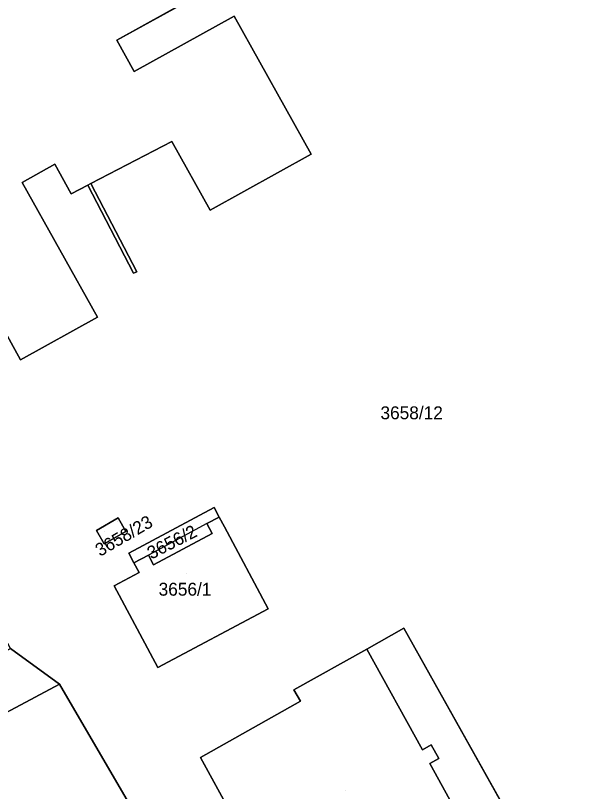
# Model space of a CAD drawing. Extents: x -262715 to -259381, y -1237238 to -1231182.
# Drawn here: x -261664.5 to -261574, y -1235759.3 to -1235639 of the extents above; entities that cross this region are included whole.
import ezdxf

# ---------------------------------------------------------------- set-up
doc = ezdxf.new("R2010")
doc.units = 0
for name, color, linetype in [('body_kn', 7, 'Continuous'), ('kladpar_druhypozemkov', 7, 'Continuous'), ('kladpar_hranice', 7, 'Continuous'), ('kladpar_parcelnecisla', 7, 'Continuous'), ('kladpar_plochy', 7, 'Continuous'), ('kladpar_sipky', 7, 'Continuous'), ('zappar_hrandruhpozemk', 7, 'Continuous')]:
    doc.layers.add(name, color=color, linetype=linetype)

msp = doc.modelspace()

# ---------------------------------------------------------------- linework, layer by layer
at = {"layer": 'body_kn'}
for p, q in [((-261630.65, -1235639.11), (-261630.65, -1235639.11)), ((-261648.85, -1235642.86), (-261648.85, -1235642.86)), ((-261646.14, -1235647.72), (-261646.14, -1235647.72)), ((-261640.31, -1235658.56), (-261640.31, -1235658.56)), ((-261618.74, -1235660.52), (-261618.74, -1235660.52)), ((-261658.43, -1235662.08), (-261658.43, -1235662.08)), ((-261663.48, -1235664.9), (-261663.48, -1235664.9)), ((-261653.33, -1235665.31), (-261653.33, -1235665.31)), ((-261652.84, -1235665.06), (-261652.84, -1235665.06)), ((-261652.84, -1235665.06), (-261652.84, -1235665.06)), ((-261655.89, -1235666.64), (-261655.89, -1235666.64)), ((-261634.38, -1235669.22), (-261634.38, -1235669.22)), ((-261646.24, -1235678.98), (-261646.24, -1235678.98)), ((-261645.75, -1235678.73), (-261645.75, -1235678.73)), ((-261651.84, -1235685.77), (-261651.84, -1235685.77)), ((-261663.74, -1235692.4), (-261663.74, -1235692.4)), ((-261633.77, -1235715.27), (-261633.77, -1235715.27)), ((-261633.77, -1235715.27), (-261633.77, -1235715.27)), ((-261648.63, -1235716.88), (-261648.63, -1235716.88)), ((-261632.97, -1235716.77), (-261632.97, -1235716.77)), ((-261632.97, -1235716.77), (-261632.97, -1235716.77)), ((-261634.87, -1235717.78), (-261634.87, -1235717.78)), ((-261634.87, -1235717.78), (-261634.87, -1235717.78)), ((-261632.16, -1235718.28), (-261632.16, -1235718.28)), ((-261652.01, -1235718.82), (-261652.01, -1235718.82)), ((-261647.42, -1235718.98), (-261647.42, -1235718.98)), ((-261634.06, -1235719.3), (-261634.06, -1235719.3)), ((-261650.81, -1235720.93), (-261650.81, -1235720.93)), ((-261650.81, -1235720.93), (-261650.81, -1235720.93)), ((-261647, -1235722.35), (-261647, -1235722.35)), ((-261643.95, -1235722.65), (-261643.95, -1235722.65)), ((-261646.2, -1235723.85), (-261646.2, -1235723.85)), ((-261643.14, -1235724.16), (-261643.14, -1235724.16)), ((-261645.38, -1235725.37), (-261645.38, -1235725.37)), ((-261649.26, -1235727.44), (-261649.26, -1235727.44)), ((-261625.37, -1235730.96), (-261625.37, -1235730.96)), ((-261604.34, -1235734), (-261604.34, -1235734)), ((-261610.1, -1235737.21), (-261610.1, -1235737.21)), ((-261642.48, -1235740.09), (-261642.48, -1235740.09)), ((-261657.74, -1235742.65), (-261657.74, -1235742.65)), ((-261621.43, -1235743.53), (-261621.43, -1235743.53)), ((-261620.37, -1235745.29), (-261620.37, -1235745.29)), ((-261600.12, -1235752.08), (-261600.12, -1235752.08)), ((-261601.47, -1235752.82), (-261601.47, -1235752.82)), ((-261635.85, -1235754.04), (-261635.85, -1235754.04)), ((-261598.92, -1235754.15), (-261598.92, -1235754.15)), ((-261600.35, -1235754.96), (-261600.35, -1235754.96))]:
    msp.add_line(p, q, dxfattribs=at)
at = {"layer": 'kladpar_druhypozemkov'}
for p, q in [((-261602.54, -1235699.07), (-261602.54, -1235699.07)), ((-261635.88, -1235717.7), (-261635.88, -1235717.7)), ((-261650.68, -1235718.92), (-261650.68, -1235718.92)), ((-261638, -1235725.44), (-261638, -1235725.44)), ((-261613.42, -1235759.12), (-261613.42, -1235759.12))]:
    msp.add_line(p, q, dxfattribs=at)
at = {"layer": 'kladpar_hranice'}
for points in [[(-261613.52, -1235623.21), (-261648.85, -1235642.86), (-261646.14, -1235647.72), (-261630.65, -1235639.11), (-261618.74, -1235660.52), (-261634.38, -1235669.22), (-261640.31, -1235658.56), (-261652.84, -1235665.06), (-261645.75, -1235678.73), (-261646.24, -1235678.98), (-261653.33, -1235665.31), (-261655.89, -1235666.64), (-261658.43, -1235662.08), (-261663.48, -1235664.9), (-261651.84, -1235685.77), (-261663.74, -1235692.4), (-261669.62, -1235681.87)], [(-261663.74, -1235692.4), (-261651.84, -1235685.77), (-261663.48, -1235664.9), (-261658.43, -1235662.08), (-261655.89, -1235666.64), (-261653.33, -1235665.31), (-261646.24, -1235678.98), (-261645.75, -1235678.73), (-261652.84, -1235665.06), (-261640.31, -1235658.56), (-261634.38, -1235669.22), (-261618.74, -1235660.52), (-261630.65, -1235639.11), (-261646.14, -1235647.72), (-261648.85, -1235642.86), (-261613.52, -1235623.21)], [(-261665.33, -1235737.13), (-261691.18, -1235688.84), (-261691.17, -1235685.96), (-261686.05, -1235682.92), (-261685.04, -1235682.74), (-261684.45, -1235683.23), (-261682.2, -1235687.32), (-261678.5, -1235685.98), (-261675.57, -1235685.27), (-261669.62, -1235681.87), (-261663.74, -1235692.4)], [(-261649.26, -1235727.44), (-261642.48, -1235740.09), (-261625.37, -1235730.96), (-261632.16, -1235718.28), (-261632.97, -1235716.77), (-261633.77, -1235715.27), (-261647, -1235722.35), (-261646.2, -1235723.85), (-261645.38, -1235725.37), (-261649.26, -1235727.44)], [(-261633.77, -1235715.27), (-261632.97, -1235716.77), (-261634.87, -1235717.78), (-261634.06, -1235719.3), (-261643.14, -1235724.16), (-261643.95, -1235722.65), (-261646.2, -1235723.85), (-261647, -1235722.35), (-261633.77, -1235715.27)], [(-261652.01, -1235718.82), (-261650.81, -1235720.93), (-261647.42, -1235718.98), (-261648.63, -1235716.88), (-261652.01, -1235718.82)], [(-261650.81, -1235720.93), (-261652.01, -1235718.82), (-261648.63, -1235716.88), (-261647.42, -1235718.98), (-261650.81, -1235720.93)], [(-261632.97, -1235716.77), (-261632.16, -1235718.28), (-261625.37, -1235730.96), (-261642.48, -1235740.09), (-261649.26, -1235727.44), (-261645.38, -1235725.37), (-261646.2, -1235723.85), (-261643.95, -1235722.65), (-261643.14, -1235724.16), (-261634.06, -1235719.3), (-261634.87, -1235717.78), (-261632.97, -1235716.77)], [(-261559.12, -1235754.12), (-261578.73, -1235770.3), (-261590.04, -1235776.43), (-261598.03, -1235780.7), (-261599.62, -1235777.43), (-261584.67, -1235769.08), (-261604.34, -1235734), (-261610.1, -1235737.21), (-261621.43, -1235743.53), (-261620.37, -1235745.29), (-261635.85, -1235754.04), (-261621.46, -1235780.34), (-261616.01, -1235790.3), (-261624.25, -1235794.7), (-261629.37, -1235795.8), (-261627.96, -1235790.45), (-261627.69, -1235788.89), (-261628.43, -1235787.4), (-261642.25, -1235761.28), (-261645.58, -1235763.47), (-261657.74, -1235742.65), (-261665.33, -1235737.13)], [(-261598.03, -1235780.7), (-261616.01, -1235790.3), (-261621.46, -1235780.34), (-261605.75, -1235771.56), (-261604.78, -1235773.27), (-261593.88, -1235767.23), (-261594.62, -1235765.89), (-261594.38, -1235765.76), (-261600.35, -1235754.96), (-261598.92, -1235754.15), (-261600.12, -1235752.08), (-261601.47, -1235752.82), (-261610.1, -1235737.21), (-261604.34, -1235734), (-261584.67, -1235769.08), (-261599.62, -1235777.43), (-261598.03, -1235780.7)], [(-261665.33, -1235737.13), (-261657.74, -1235742.65), (-261673.63, -1235751.15), (-261674.29, -1235749.92), (-261676.2, -1235750.94), (-261675.54, -1235752.17), (-261684.3, -1235756.86), (-261688.29, -1235749.41), (-261665.33, -1235737.13)], [(-261621.46, -1235780.34), (-261635.85, -1235754.04), (-261620.37, -1235745.29), (-261621.43, -1235743.53), (-261610.1, -1235737.21), (-261601.47, -1235752.82), (-261600.12, -1235752.08), (-261598.92, -1235754.15), (-261600.35, -1235754.96), (-261594.38, -1235765.76), (-261594.62, -1235765.89), (-261593.88, -1235767.23), (-261604.78, -1235773.27), (-261605.75, -1235771.56), (-261621.46, -1235780.34)], [(-261692.22, -1235742.13), (-261691.31, -1235743.76), (-261688.29, -1235749.41), (-261684.3, -1235756.86), (-261675.54, -1235752.17), (-261676.2, -1235750.94), (-261674.29, -1235749.92), (-261673.63, -1235751.15), (-261657.74, -1235742.65), (-261645.58, -1235763.47)]]:
    msp.add_lwpolyline(points, dxfattribs=at)
at = {"layer": 'kladpar_plochy'}
for p, q in [((-261648.85, -1235642.86), (-261613.52, -1235623.21)), ((-261630.65, -1235639.11), (-261646.14, -1235647.72)), ((-261618.74, -1235660.52), (-261630.65, -1235639.11)), ((-261646.14, -1235647.72), (-261648.85, -1235642.86)), ((-261652.84, -1235665.06), (-261640.31, -1235658.56)), ((-261640.31, -1235658.56), (-261634.38, -1235669.22)), ((-261634.38, -1235669.22), (-261618.74, -1235660.52)), ((-261663.48, -1235664.9), (-261658.43, -1235662.08)), ((-261658.43, -1235662.08), (-261655.89, -1235666.64)), ((-261651.84, -1235685.77), (-261663.48, -1235664.9)), ((-261655.89, -1235666.64), (-261653.33, -1235665.31)), ((-261653.33, -1235665.31), (-261646.24, -1235678.98)), ((-261645.75, -1235678.73), (-261652.84, -1235665.06)), ((-261646.24, -1235678.98), (-261645.75, -1235678.73)), ((-261669.62, -1235681.87), (-261663.74, -1235692.4)), ((-261663.74, -1235692.4), (-261651.84, -1235685.77)), ((-261633.77, -1235715.27), (-261647, -1235722.35)), ((-261632.97, -1235716.77), (-261633.77, -1235715.27)), ((-261648.63, -1235716.88), (-261652.01, -1235718.82)), ((-261647.42, -1235718.98), (-261648.63, -1235716.88)), ((-261632.16, -1235718.28), (-261632.97, -1235716.77)), ((-261625.37, -1235730.96), (-261632.16, -1235718.28)), ((-261652.01, -1235718.82), (-261650.81, -1235720.93)), ((-261650.81, -1235720.93), (-261647.42, -1235718.98)), ((-261647, -1235722.35), (-261646.2, -1235723.85)), ((-261646.2, -1235723.85), (-261645.38, -1235725.37)), ((-261645.38, -1235725.37), (-261649.26, -1235727.44)), ((-261649.26, -1235727.44), (-261642.48, -1235740.09)), ((-261642.48, -1235740.09), (-261625.37, -1235730.96)), ((-261604.34, -1235734), (-261610.1, -1235737.21)), ((-261584.67, -1235769.08), (-261604.34, -1235734)), ((-261657.74, -1235742.65), (-261665.33, -1235737.13)), ((-261610.1, -1235737.21), (-261621.43, -1235743.53)), ((-261645.58, -1235763.47), (-261657.74, -1235742.65)), ((-261621.43, -1235743.53), (-261620.37, -1235745.29)), ((-261620.37, -1235745.29), (-261635.85, -1235754.04)), ((-261635.85, -1235754.04), (-261621.46, -1235780.34))]:
    msp.add_line(p, q, dxfattribs=at)
for points in [[(-261613.52, -1235623.21), (-261648.85, -1235642.86), (-261646.14, -1235647.72), (-261630.65, -1235639.11), (-261618.74, -1235660.52), (-261634.38, -1235669.22), (-261640.31, -1235658.56), (-261652.84, -1235665.06), (-261645.75, -1235678.73), (-261646.24, -1235678.98), (-261653.33, -1235665.31), (-261655.89, -1235666.64), (-261658.43, -1235662.08), (-261663.48, -1235664.9), (-261651.84, -1235685.77), (-261663.74, -1235692.4), (-261669.62, -1235681.87)], [(-261699.94, -1235820.45), (-261735.35, -1235756.88), (-261729.21, -1235753.55), (-261727.44, -1235752.59), (-261725.61, -1235744.82), (-261722.55, -1235743.22), (-261719.9, -1235741.83), (-261711.44, -1235758.07), (-261706.32, -1235755.4), (-261707.75, -1235752.48), (-261705.09, -1235751.27), (-261696.75, -1235746.72), (-261697.71, -1235744.96), (-261692.22, -1235742.13), (-261691.31, -1235743.76), (-261688.29, -1235749.41), (-261684.3, -1235756.86), (-261675.54, -1235752.17), (-261676.2, -1235750.94), (-261674.29, -1235749.92), (-261673.63, -1235751.15), (-261657.74, -1235742.65), (-261645.58, -1235763.47)]]:
    msp.add_lwpolyline(points, dxfattribs=at)
for points in [[(-261633.77, -1235715.27), (-261632.97, -1235716.77), (-261634.87, -1235717.78), (-261634.06, -1235719.3), (-261643.14, -1235724.16), (-261643.95, -1235722.65), (-261646.2, -1235723.85), (-261647, -1235722.35)], [(-261650.81, -1235720.93), (-261652.01, -1235718.82), (-261648.63, -1235716.88), (-261647.42, -1235718.98)], [(-261632.97, -1235716.77), (-261632.16, -1235718.28), (-261625.37, -1235730.96), (-261642.48, -1235740.09), (-261649.26, -1235727.44), (-261645.38, -1235725.37), (-261646.2, -1235723.85), (-261643.95, -1235722.65), (-261643.14, -1235724.16), (-261634.06, -1235719.3), (-261634.87, -1235717.78)], [(-261598.03, -1235780.7), (-261616.01, -1235790.3), (-261621.46, -1235780.34), (-261605.75, -1235771.56), (-261604.78, -1235773.27), (-261593.88, -1235767.23), (-261594.62, -1235765.89), (-261594.38, -1235765.76), (-261600.35, -1235754.96), (-261598.92, -1235754.15), (-261600.12, -1235752.08), (-261601.47, -1235752.82), (-261610.1, -1235737.21), (-261604.34, -1235734), (-261584.67, -1235769.08), (-261599.62, -1235777.43)], [(-261665.33, -1235737.13), (-261657.74, -1235742.65), (-261673.63, -1235751.15), (-261674.29, -1235749.92), (-261676.2, -1235750.94), (-261675.54, -1235752.17), (-261684.3, -1235756.86), (-261688.29, -1235749.41)], [(-261621.46, -1235780.34), (-261635.85, -1235754.04), (-261620.37, -1235745.29), (-261621.43, -1235743.53), (-261610.1, -1235737.21), (-261601.47, -1235752.82), (-261600.12, -1235752.08), (-261598.92, -1235754.15), (-261600.35, -1235754.96), (-261594.38, -1235765.76), (-261594.62, -1235765.89), (-261593.88, -1235767.23), (-261604.78, -1235773.27), (-261605.75, -1235771.56)]]:
    msp.add_lwpolyline(points, close=True, dxfattribs=at)
at = {"layer": 'kladpar_sipky'}
msp.add_line((-261648.73, -1235717.47), (-261648.73, -1235717.47), dxfattribs=at)
at = {"layer": 'zappar_hrandruhpozemk'}
for p, q in [((-261652.84, -1235665.06), (-261653.33, -1235665.31)), ((-261634.87, -1235717.78), (-261643.95, -1235722.65))]:
    msp.add_line(p, q, dxfattribs=at)

# ---------------------------------------------------------------- texts
at = {"layer": 'kladpar_parcelnecisla'}
for s, p in [('3658/12', (-261607.98, -1235701.6)), ('3656/1', (-261642.36, -1235728.94))]:
    msp.add_text(s, height=2, dxfattribs=at).set_placement(p)
for s, rotation, p in [('3658/23', 30, (-261651.44, -1235722.94)), ('3656/2', 27, (-261643.49, -1235723.37))]:
    msp.add_text(s, height=2, rotation=rotation, dxfattribs=at).set_placement(p)

doc.saveas('drawing.dxf')
